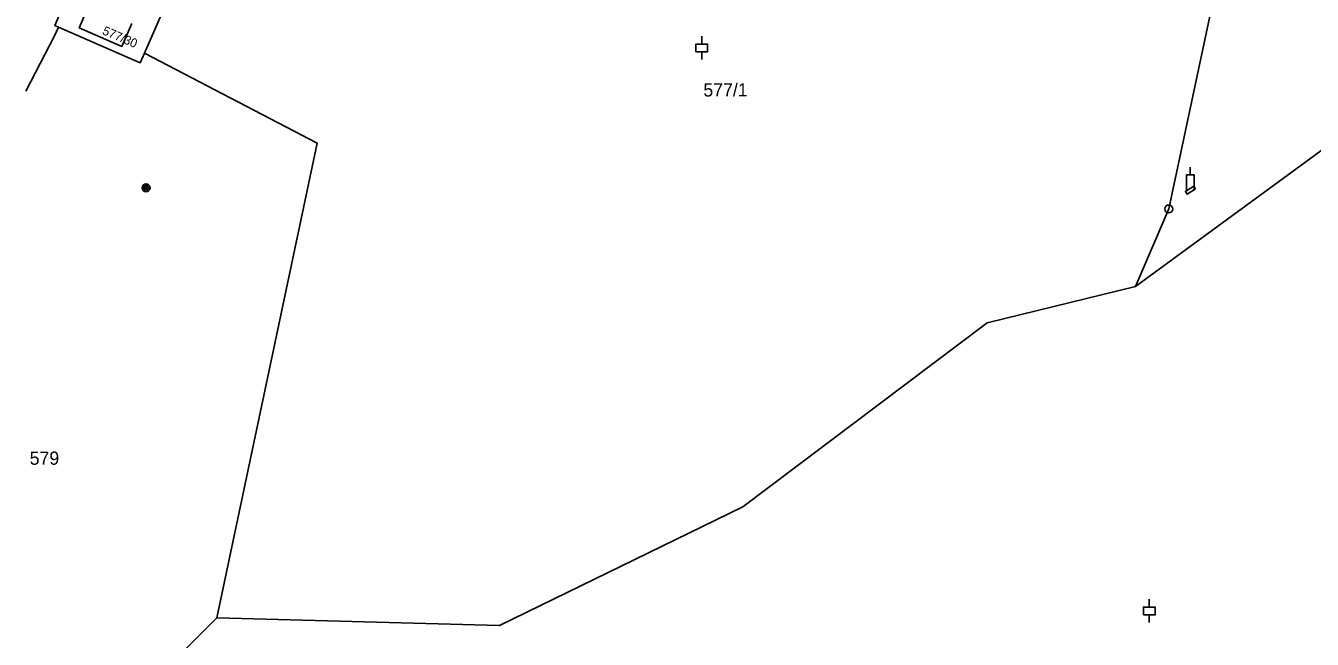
# Model space of a CAD drawing. Extents: x -737240 to -735272, y -1119606 to -1117878.
# Drawn here: x -737233.3 to -737068, y -1119439.5 to -1119360.7 of the extents above; entities that cross this region are included whole.
import ezdxf

# ---------------------------------------------------------------- set-up
doc = ezdxf.new("R2010")
doc.units = 0
for name, color, linetype in [('Level 1', 7, 'Continuous'), ('Level 18', 7, 'Continuous'), ('Level 19', 7, 'Continuous'), ('Level 25', 7, 'Continuous'), ('Level 4', 7, 'Continuous')]:
    doc.layers.add(name, color=color, linetype=linetype)

msp = doc.modelspace()

# ---------------------------------------------------------------- linework, layer by layer
at = {"layer": 'Level 1'}
msp.add_line((-737208.77, -1119436.8), (-737233.313, -1119461.283), dxfattribs=at)
for points in [[(-737218.06, -1119364.24), (-737168.96, -1119251.86), (-737167.78, -1119249.15), (-737177.7, -1119244.82)], [(-737229.12, -1119360.89), (-737229.58, -1119360.69), (-737186.16, -1119261.29)], [(-737090.68, -1119394.23), (-737086.43, -1119384.26), (-737078.65, -1119347.81)], [(-737219.67, -1119360.44), (-737220.95, -1119363.37), (-737226.43, -1119360.97), (-737225.16, -1119358.04)], [(-737233.313, -1119369.105), (-737229.62, -1119362.02), (-737229.12, -1119360.89)], [(-737218.06, -1119364.24), (-737218.6, -1119365.48), (-737229.12, -1119360.89)], [(-737017, -1119360.33), (-737055.71, -1119368.62), (-737090.68, -1119394.23)], [(-737208.77, -1119436.8), (-737195.86, -1119375.82), (-737218.06, -1119364.24)], [(-737090.68, -1119394.23), (-737109.77, -1119398.88), (-737141.16, -1119422.53), (-737172.45, -1119437.75), (-737208.77, -1119436.8)]]:
    msp.add_lwpolyline(points, dxfattribs=at)
at = {"layer": 'Level 25'}
for p, q in [((-737146.44, -1119363.07), (-737146.44, -1119362.07)), ((-737146.44, -1119364.07), (-737146.44, -1119365.07)), ((-737083.66, -1119379.88), (-737083.66, -1119378.88)), ((-737088.93, -1119435.4), (-737088.93, -1119434.4)), ((-737088.93, -1119436.4), (-737088.93, -1119437.4))]:
    msp.add_line(p, q, dxfattribs=at)
for points in [[(-737147.19, -1119364.07), (-737145.69, -1119364.07), (-737145.69, -1119363.07), (-737147.19, -1119363.07)], [(-737089.68, -1119436.4), (-737088.18, -1119436.4), (-737088.18, -1119435.4), (-737089.68, -1119435.4)]]:
    msp.add_lwpolyline(points, close=True, dxfattribs=at)
msp.add_lwpolyline([(-737084.16, -1119381.88), (-737084.16, -1119379.88), (-737083.16, -1119379.88), (-737083.16, -1119381.88)], dxfattribs=at)
for centre, major_axis in [((-737217.85, -1119381.54), (0.516, 0)), ((-737217.85, -1119381.54), (0.309, 0)), ((-737217.85, -1119381.54), (0.155, 0)), ((-737086.43, -1119384.26), (0.516, 0)), ((-737086.43, -1119384.26), (0.0375, 0))]:
    msp.add_ellipse(centre, major_axis=major_axis, ratio=0.9848078, dxfattribs=at)
at = {"layer": 'Level 4'}
msp.add_lwpolyline([(-737083, -1119381.68), (-737083.21, -1119381.34), (-737084.29, -1119382.01), (-737084.08, -1119382.35), (-737083, -1119381.68)], dxfattribs=at)

# ---------------------------------------------------------------- texts
at = {"layer": 'Level 18'}
for s, p in [('577/1', (-737146.23, -1119369.81)), ('579', (-737232.805, -1119417.12))]:
    msp.add_text(s, height=1.7, dxfattribs=at).set_placement(p)
at = {"layer": 'Level 19'}
msp.add_text('577/30', height=1.14, rotation=336.98322, dxfattribs=at).set_placement((-737223.56, -1119361.78))

doc.saveas('drawing.dxf')
